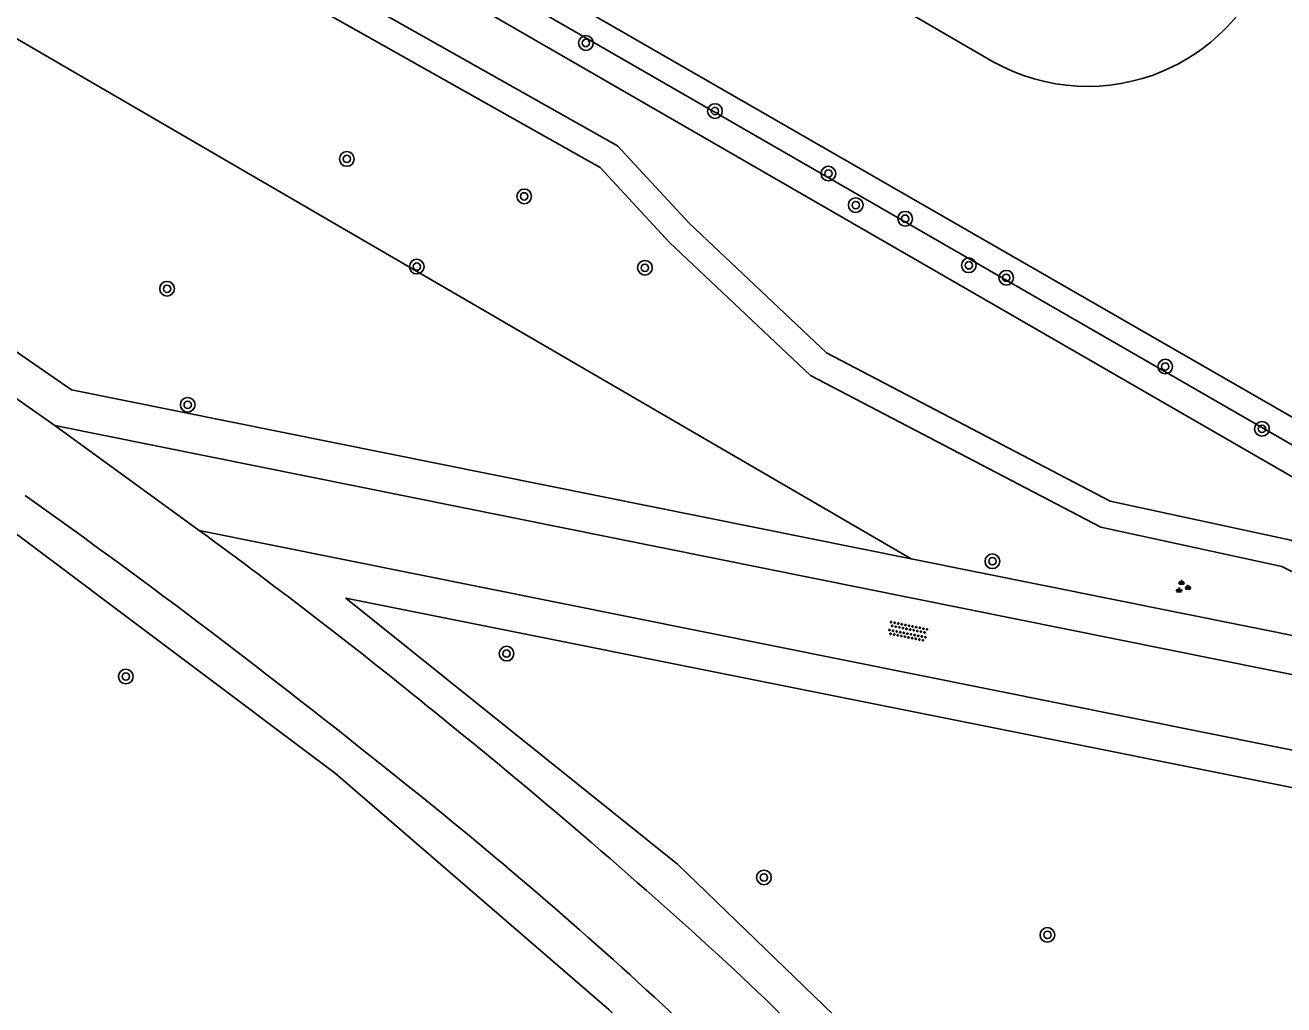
# Model space of a CAD drawing. Extents: x 128000 to 131008, y 398996 to 402500.
# Drawn here: x 128090.4 to 128159, y 399178.4 to 399231.8 of the extents above; entities that cross this region are included whole.
import ezdxf

# ---------------------------------------------------------------- set-up
doc = ezdxf.new("R2010")
doc.units = 0
for name, color, linetype in [('gg-knt-bovenkant onderkant talud', 7, 'Continuous'), ('gg-knt-verharding', 7, 'Continuous'), ('gg-kntw-beschoeiing', 7, 'Continuous'), ('gg-kntw-bovenkant insteek waterloop', 7, 'Continuous'), ('gt-grn-groengrens', 7, 'Continuous'), ('gt-grn-weggrens', 7, 'Continuous'), ('gt-symb-boom', 7, 'Continuous'), ('gt-symb-groenvak', 7, 'Continuous'), ('gt-symb-overige verharding', 7, 'Continuous')]:
    doc.layers.add(name, color=color, linetype=linetype)

# ---------------------------------------------------------------- blocks, each defined once
blk = doc.blocks.new('gt0-BOOM')
at = {"layer": 'gt-symb-boom'}
for radius in [0.4, 0.2]:
    blk.add_circle((0, 0), radius, dxfattribs=at)
blk = doc.blocks.new('gt0-OVH')
at = {"layer": 'gt-symb-overige verharding'}
for points in [[(-0.972, 0.298), (-0.967, 0.308), (-0.965, 0.319), (-0.966, 0.33), (-0.971, 0.34), (-0.978, 0.348), (-0.988, 0.353), (-0.999, 0.355), (-1.01, 0.354), (-1.02, 0.349), (-1.028, 0.342), (-1.033, 0.332), (-1.035, 0.321), (-1.034, 0.31), (-1.029, 0.3), (-1.022, 0.292), (-1.012, 0.287), (-1.001, 0.285), (-0.99, 0.286), (-0.98, 0.291)], [(-0.872, 0.106), (-0.867, 0.116), (-0.865, 0.126), (-0.866, 0.137), (-0.871, 0.147), (-0.878, 0.156), (-0.888, 0.161), (-0.899, 0.163), (-0.91, 0.162), (-0.92, 0.157), (-0.928, 0.15), (-0.933, 0.14), (-0.935, 0.129), (-0.934, 0.118), (-0.929, 0.108), (-0.922, 0.1), (-0.912, 0.095), (-0.901, 0.092), (-0.89, 0.094), (-0.88, 0.098)], [(-0.772, 0.298), (-0.767, 0.308), (-0.765, 0.319), (-0.766, 0.33), (-0.771, 0.34), (-0.778, 0.348), (-0.788, 0.353), (-0.799, 0.355), (-0.81, 0.354), (-0.82, 0.349), (-0.828, 0.342), (-0.833, 0.332), (-0.835, 0.321), (-0.834, 0.31), (-0.829, 0.3), (-0.822, 0.292), (-0.812, 0.287), (-0.801, 0.285), (-0.79, 0.286), (-0.78, 0.291)], [(-0.672, 0.106), (-0.667, 0.116), (-0.665, 0.126), (-0.666, 0.137), (-0.671, 0.147), (-0.678, 0.156), (-0.688, 0.161), (-0.699, 0.163), (-0.71, 0.162), (-0.72, 0.157), (-0.728, 0.15), (-0.733, 0.14), (-0.735, 0.129), (-0.734, 0.118), (-0.729, 0.108), (-0.722, 0.1), (-0.712, 0.095), (-0.701, 0.092), (-0.69, 0.094), (-0.68, 0.098)], [(-0.572, 0.298), (-0.567, 0.308), (-0.565, 0.319), (-0.566, 0.33), (-0.571, 0.34), (-0.578, 0.348), (-0.588, 0.353), (-0.599, 0.355), (-0.61, 0.354), (-0.62, 0.349), (-0.628, 0.342), (-0.633, 0.332), (-0.635, 0.321), (-0.634, 0.31), (-0.629, 0.3), (-0.622, 0.292), (-0.612, 0.287), (-0.601, 0.285), (-0.59, 0.286), (-0.58, 0.291)], [(-0.472, 0.106), (-0.467, 0.116), (-0.465, 0.126), (-0.466, 0.137), (-0.471, 0.147), (-0.478, 0.156), (-0.488, 0.161), (-0.499, 0.163), (-0.51, 0.162), (-0.52, 0.157), (-0.528, 0.15), (-0.533, 0.14), (-0.535, 0.129), (-0.534, 0.118), (-0.529, 0.108), (-0.522, 0.1), (-0.512, 0.095), (-0.501, 0.092), (-0.49, 0.094), (-0.48, 0.098)], [(-0.372, 0.298), (-0.367, 0.308), (-0.365, 0.319), (-0.366, 0.33), (-0.371, 0.34), (-0.378, 0.348), (-0.388, 0.353), (-0.399, 0.355), (-0.41, 0.354), (-0.42, 0.349), (-0.428, 0.342), (-0.433, 0.332), (-0.435, 0.321), (-0.434, 0.31), (-0.429, 0.3), (-0.422, 0.292), (-0.412, 0.287), (-0.401, 0.285), (-0.39, 0.286), (-0.38, 0.291)], [(-0.272, 0.106), (-0.267, 0.116), (-0.265, 0.126), (-0.266, 0.137), (-0.271, 0.147), (-0.278, 0.156), (-0.288, 0.161), (-0.299, 0.163), (-0.31, 0.162), (-0.32, 0.157), (-0.328, 0.15), (-0.333, 0.14), (-0.335, 0.129), (-0.334, 0.118), (-0.329, 0.108), (-0.322, 0.1), (-0.312, 0.095), (-0.301, 0.092), (-0.29, 0.094), (-0.28, 0.098)], [(-0.172, 0.298), (-0.167, 0.308), (-0.165, 0.319), (-0.166, 0.33), (-0.171, 0.34), (-0.178, 0.348), (-0.188, 0.353), (-0.199, 0.355), (-0.21, 0.354), (-0.22, 0.349), (-0.228, 0.342), (-0.233, 0.332), (-0.235, 0.321), (-0.234, 0.31), (-0.229, 0.3), (-0.222, 0.292), (-0.212, 0.287), (-0.201, 0.285), (-0.19, 0.286), (-0.18, 0.291)], [(-0.072, 0.106), (-0.067, 0.116), (-0.065, 0.126), (-0.066, 0.137), (-0.071, 0.147), (-0.078, 0.156), (-0.088, 0.161), (-0.099, 0.163), (-0.11, 0.162), (-0.12, 0.157), (-0.128, 0.15), (-0.133, 0.14), (-0.135, 0.129), (-0.134, 0.118), (-0.129, 0.108), (-0.122, 0.1), (-0.112, 0.095), (-0.101, 0.092), (-0.09, 0.094), (-0.08, 0.098)], [(0.028, 0.298), (0.033, 0.308), (0.035, 0.319), (0.034, 0.33), (0.029, 0.34), (0.022, 0.348), (0.012, 0.353), (0.001, 0.355), (-0.01, 0.354), (-0.02, 0.349), (-0.028, 0.342), (-0.033, 0.332), (-0.035, 0.321), (-0.034, 0.31), (-0.029, 0.3), (-0.022, 0.292), (-0.012, 0.287), (-0.001, 0.285), (0.01, 0.286), (0.02, 0.291)], [(0.128, 0.106), (0.133, 0.116), (0.135, 0.126), (0.134, 0.137), (0.129, 0.147), (0.122, 0.156), (0.112, 0.161), (0.101, 0.163), (0.09, 0.162), (0.08, 0.157), (0.072, 0.15), (0.067, 0.14), (0.065, 0.129), (0.066, 0.118), (0.071, 0.108), (0.078, 0.1), (0.088, 0.095), (0.099, 0.092), (0.11, 0.094), (0.12, 0.098)], [(0.228, 0.298), (0.233, 0.308), (0.235, 0.319), (0.234, 0.33), (0.229, 0.34), (0.222, 0.348), (0.212, 0.353), (0.201, 0.355), (0.19, 0.354), (0.18, 0.349), (0.172, 0.342), (0.167, 0.332), (0.165, 0.321), (0.166, 0.31), (0.171, 0.3), (0.178, 0.292), (0.188, 0.287), (0.199, 0.285), (0.21, 0.286), (0.22, 0.291)], [(0.328, 0.106), (0.333, 0.116), (0.335, 0.126), (0.334, 0.137), (0.329, 0.147), (0.322, 0.156), (0.312, 0.161), (0.301, 0.163), (0.29, 0.162), (0.28, 0.157), (0.272, 0.15), (0.267, 0.14), (0.265, 0.129), (0.266, 0.118), (0.271, 0.108), (0.278, 0.1), (0.288, 0.095), (0.299, 0.092), (0.31, 0.094), (0.32, 0.098)], [(0.428, 0.298), (0.433, 0.308), (0.435, 0.319), (0.434, 0.33), (0.429, 0.34), (0.422, 0.348), (0.412, 0.353), (0.401, 0.355), (0.39, 0.354), (0.38, 0.349), (0.372, 0.342), (0.367, 0.332), (0.365, 0.321), (0.366, 0.31), (0.371, 0.3), (0.378, 0.292), (0.388, 0.287), (0.399, 0.285), (0.41, 0.286), (0.42, 0.291)], [(0.528, 0.106), (0.533, 0.116), (0.535, 0.126), (0.534, 0.137), (0.529, 0.147), (0.522, 0.156), (0.512, 0.161), (0.501, 0.163), (0.49, 0.162), (0.48, 0.157), (0.472, 0.15), (0.467, 0.14), (0.465, 0.129), (0.466, 0.118), (0.471, 0.108), (0.478, 0.1), (0.488, 0.095), (0.499, 0.092), (0.51, 0.094), (0.52, 0.098)], [(0.628, 0.298), (0.633, 0.308), (0.635, 0.319), (0.634, 0.33), (0.629, 0.34), (0.622, 0.348), (0.612, 0.353), (0.601, 0.355), (0.59, 0.354), (0.58, 0.349), (0.572, 0.342), (0.567, 0.332), (0.565, 0.321), (0.566, 0.31), (0.571, 0.3), (0.578, 0.292), (0.588, 0.287), (0.599, 0.285), (0.61, 0.286), (0.62, 0.291)], [(0.728, 0.106), (0.733, 0.116), (0.735, 0.126), (0.734, 0.137), (0.729, 0.147), (0.722, 0.156), (0.712, 0.161), (0.701, 0.163), (0.69, 0.162), (0.68, 0.157), (0.672, 0.15), (0.667, 0.14), (0.665, 0.129), (0.666, 0.118), (0.671, 0.108), (0.678, 0.1), (0.688, 0.095), (0.699, 0.092), (0.71, 0.094), (0.72, 0.098)], [(0.828, 0.298), (0.833, 0.308), (0.835, 0.319), (0.834, 0.33), (0.829, 0.34), (0.822, 0.348), (0.812, 0.353), (0.801, 0.355), (0.79, 0.354), (0.78, 0.349), (0.772, 0.342), (0.767, 0.332), (0.765, 0.321), (0.766, 0.31), (0.771, 0.3), (0.778, 0.292), (0.788, 0.287), (0.799, 0.285), (0.81, 0.286), (0.82, 0.291)], [(0.928, 0.106), (0.933, 0.116), (0.935, 0.126), (0.934, 0.137), (0.929, 0.147), (0.922, 0.156), (0.912, 0.161), (0.901, 0.163), (0.89, 0.162), (0.88, 0.157), (0.872, 0.15), (0.867, 0.14), (0.865, 0.129), (0.866, 0.118), (0.871, 0.108), (0.878, 0.1), (0.888, 0.095), (0.899, 0.092), (0.91, 0.094), (0.92, 0.098)], [(1.028, 0.298), (1.033, 0.308), (1.035, 0.319), (1.034, 0.33), (1.029, 0.34), (1.022, 0.348), (1.012, 0.353), (1.001, 0.355), (0.99, 0.354), (0.98, 0.349), (0.972, 0.342), (0.967, 0.332), (0.965, 0.321), (0.966, 0.31), (0.971, 0.3), (0.978, 0.292), (0.988, 0.287), (0.999, 0.285), (1.01, 0.286), (1.02, 0.291)], [(-0.972, -0.142), (-0.967, -0.132), (-0.965, -0.121), (-0.966, -0.11), (-0.971, -0.1), (-0.978, -0.092), (-0.988, -0.087), (-0.999, -0.085), (-1.01, -0.086), (-1.02, -0.091), (-1.028, -0.098), (-1.033, -0.108), (-1.035, -0.119), (-1.034, -0.13), (-1.029, -0.14), (-1.022, -0.148), (-1.012, -0.153), (-1.001, -0.155), (-0.99, -0.154), (-0.98, -0.149)], [(-0.872, -0.334), (-0.867, -0.324), (-0.865, -0.314), (-0.866, -0.303), (-0.871, -0.293), (-0.878, -0.284), (-0.888, -0.279), (-0.899, -0.277), (-0.91, -0.278), (-0.92, -0.283), (-0.928, -0.29), (-0.933, -0.3), (-0.935, -0.311), (-0.934, -0.322), (-0.929, -0.332), (-0.922, -0.34), (-0.912, -0.345), (-0.901, -0.348), (-0.89, -0.346), (-0.88, -0.342)], [(-0.772, -0.142), (-0.767, -0.132), (-0.765, -0.121), (-0.766, -0.11), (-0.771, -0.1), (-0.778, -0.092), (-0.788, -0.087), (-0.799, -0.085), (-0.81, -0.086), (-0.82, -0.091), (-0.828, -0.098), (-0.833, -0.108), (-0.835, -0.119), (-0.834, -0.13), (-0.829, -0.14), (-0.822, -0.148), (-0.812, -0.153), (-0.801, -0.155), (-0.79, -0.154), (-0.78, -0.149)], [(-0.672, -0.334), (-0.667, -0.324), (-0.665, -0.314), (-0.666, -0.303), (-0.671, -0.293), (-0.678, -0.284), (-0.688, -0.279), (-0.699, -0.277), (-0.71, -0.278), (-0.72, -0.283), (-0.728, -0.29), (-0.733, -0.3), (-0.735, -0.311), (-0.734, -0.322), (-0.729, -0.332), (-0.722, -0.34), (-0.712, -0.345), (-0.701, -0.348), (-0.69, -0.346), (-0.68, -0.342)], [(-0.572, -0.142), (-0.567, -0.132), (-0.565, -0.121), (-0.566, -0.11), (-0.571, -0.1), (-0.578, -0.092), (-0.588, -0.087), (-0.599, -0.085), (-0.61, -0.086), (-0.62, -0.091), (-0.628, -0.098), (-0.633, -0.108), (-0.635, -0.119), (-0.634, -0.13), (-0.629, -0.14), (-0.622, -0.148), (-0.612, -0.153), (-0.601, -0.155), (-0.59, -0.154), (-0.58, -0.149)], [(-0.472, -0.334), (-0.467, -0.324), (-0.465, -0.314), (-0.466, -0.303), (-0.471, -0.293), (-0.478, -0.284), (-0.488, -0.279), (-0.499, -0.277), (-0.51, -0.278), (-0.52, -0.283), (-0.528, -0.29), (-0.533, -0.3), (-0.535, -0.311), (-0.534, -0.322), (-0.529, -0.332), (-0.522, -0.34), (-0.512, -0.345), (-0.501, -0.348), (-0.49, -0.346), (-0.48, -0.342)], [(-0.372, -0.142), (-0.367, -0.132), (-0.365, -0.121), (-0.366, -0.11), (-0.371, -0.1), (-0.378, -0.092), (-0.388, -0.087), (-0.399, -0.085), (-0.41, -0.086), (-0.42, -0.091), (-0.428, -0.098), (-0.433, -0.108), (-0.435, -0.119), (-0.434, -0.13), (-0.429, -0.14), (-0.422, -0.148), (-0.412, -0.153), (-0.401, -0.155), (-0.39, -0.154), (-0.38, -0.149)], [(-0.272, -0.334), (-0.267, -0.324), (-0.265, -0.314), (-0.266, -0.303), (-0.271, -0.293), (-0.278, -0.284), (-0.288, -0.279), (-0.299, -0.277), (-0.31, -0.278), (-0.32, -0.283), (-0.328, -0.29), (-0.333, -0.3), (-0.335, -0.311), (-0.334, -0.322), (-0.329, -0.332), (-0.322, -0.34), (-0.312, -0.345), (-0.301, -0.348), (-0.29, -0.346), (-0.28, -0.342)], [(-0.172, -0.142), (-0.167, -0.132), (-0.165, -0.121), (-0.166, -0.11), (-0.171, -0.1), (-0.178, -0.092), (-0.188, -0.087), (-0.199, -0.085), (-0.21, -0.086), (-0.22, -0.091), (-0.228, -0.098), (-0.233, -0.108), (-0.235, -0.119), (-0.234, -0.13), (-0.229, -0.14), (-0.222, -0.148), (-0.212, -0.153), (-0.201, -0.155), (-0.19, -0.154), (-0.18, -0.149)], [(-0.072, -0.334), (-0.067, -0.324), (-0.065, -0.314), (-0.066, -0.303), (-0.071, -0.293), (-0.078, -0.284), (-0.088, -0.279), (-0.099, -0.277), (-0.11, -0.278), (-0.12, -0.283), (-0.128, -0.29), (-0.133, -0.3), (-0.135, -0.311), (-0.134, -0.322), (-0.129, -0.332), (-0.122, -0.34), (-0.112, -0.345), (-0.101, -0.348), (-0.09, -0.346), (-0.08, -0.342)], [(0.028, -0.142), (0.033, -0.132), (0.035, -0.121), (0.034, -0.11), (0.029, -0.1), (0.022, -0.092), (0.012, -0.087), (0.001, -0.085), (-0.01, -0.086), (-0.02, -0.091), (-0.028, -0.098), (-0.033, -0.108), (-0.035, -0.119), (-0.034, -0.13), (-0.029, -0.14), (-0.022, -0.148), (-0.012, -0.153), (-0.001, -0.155), (0.01, -0.154), (0.02, -0.149)], [(0.128, -0.334), (0.133, -0.324), (0.135, -0.314), (0.134, -0.303), (0.129, -0.293), (0.122, -0.284), (0.112, -0.279), (0.101, -0.277), (0.09, -0.278), (0.08, -0.283), (0.072, -0.29), (0.067, -0.3), (0.065, -0.311), (0.066, -0.322), (0.071, -0.332), (0.078, -0.34), (0.088, -0.345), (0.099, -0.348), (0.11, -0.346), (0.12, -0.342)], [(0.228, -0.142), (0.233, -0.132), (0.235, -0.121), (0.234, -0.11), (0.229, -0.1), (0.222, -0.092), (0.212, -0.087), (0.201, -0.085), (0.19, -0.086), (0.18, -0.091), (0.172, -0.098), (0.167, -0.108), (0.165, -0.119), (0.166, -0.13), (0.171, -0.14), (0.178, -0.148), (0.188, -0.153), (0.199, -0.155), (0.21, -0.154), (0.22, -0.149)], [(0.328, -0.334), (0.333, -0.324), (0.335, -0.314), (0.334, -0.303), (0.329, -0.293), (0.322, -0.284), (0.312, -0.279), (0.301, -0.277), (0.29, -0.278), (0.28, -0.283), (0.272, -0.29), (0.267, -0.3), (0.265, -0.311), (0.266, -0.322), (0.271, -0.332), (0.278, -0.34), (0.288, -0.345), (0.299, -0.348), (0.31, -0.346), (0.32, -0.342)], [(0.428, -0.142), (0.433, -0.132), (0.435, -0.121), (0.434, -0.11), (0.429, -0.1), (0.422, -0.092), (0.412, -0.087), (0.401, -0.085), (0.39, -0.086), (0.38, -0.091), (0.372, -0.098), (0.367, -0.108), (0.365, -0.119), (0.366, -0.13), (0.371, -0.14), (0.378, -0.148), (0.388, -0.153), (0.399, -0.155), (0.41, -0.154), (0.42, -0.149)], [(0.528, -0.334), (0.533, -0.324), (0.535, -0.314), (0.534, -0.303), (0.529, -0.293), (0.522, -0.284), (0.512, -0.279), (0.501, -0.277), (0.49, -0.278), (0.48, -0.283), (0.472, -0.29), (0.467, -0.3), (0.465, -0.311), (0.466, -0.322), (0.471, -0.332), (0.478, -0.34), (0.488, -0.345), (0.499, -0.348), (0.51, -0.346), (0.52, -0.342)], [(0.628, -0.142), (0.633, -0.132), (0.635, -0.121), (0.634, -0.11), (0.629, -0.1), (0.622, -0.092), (0.612, -0.087), (0.601, -0.085), (0.59, -0.086), (0.58, -0.091), (0.572, -0.098), (0.567, -0.108), (0.565, -0.119), (0.566, -0.13), (0.571, -0.14), (0.578, -0.148), (0.588, -0.153), (0.599, -0.155), (0.61, -0.154), (0.62, -0.149)], [(0.728, -0.334), (0.733, -0.324), (0.735, -0.314), (0.734, -0.303), (0.729, -0.293), (0.722, -0.284), (0.712, -0.279), (0.701, -0.277), (0.69, -0.278), (0.68, -0.283), (0.672, -0.29), (0.667, -0.3), (0.665, -0.311), (0.666, -0.322), (0.671, -0.332), (0.678, -0.34), (0.688, -0.345), (0.699, -0.348), (0.71, -0.346), (0.72, -0.342)], [(0.828, -0.142), (0.833, -0.132), (0.835, -0.121), (0.834, -0.11), (0.829, -0.1), (0.822, -0.092), (0.812, -0.087), (0.801, -0.085), (0.79, -0.086), (0.78, -0.091), (0.772, -0.098), (0.767, -0.108), (0.765, -0.119), (0.766, -0.13), (0.771, -0.14), (0.778, -0.148), (0.788, -0.153), (0.799, -0.155), (0.81, -0.154), (0.82, -0.149)], [(0.928, -0.334), (0.933, -0.324), (0.935, -0.314), (0.934, -0.303), (0.929, -0.293), (0.922, -0.284), (0.912, -0.279), (0.901, -0.277), (0.89, -0.278), (0.88, -0.283), (0.872, -0.29), (0.867, -0.3), (0.865, -0.311), (0.866, -0.322), (0.871, -0.332), (0.878, -0.34), (0.888, -0.345), (0.899, -0.348), (0.91, -0.346), (0.92, -0.342)], [(1.028, -0.142), (1.033, -0.132), (1.035, -0.121), (1.034, -0.11), (1.029, -0.1), (1.022, -0.092), (1.012, -0.087), (1.001, -0.085), (0.99, -0.086), (0.98, -0.091), (0.972, -0.098), (0.967, -0.108), (0.965, -0.119), (0.966, -0.13), (0.971, -0.14), (0.978, -0.148), (0.988, -0.153), (0.999, -0.155), (1.01, -0.154), (1.02, -0.149)]]:
    blk.add_lwpolyline(points, close=True, dxfattribs=at)
blk = doc.blocks.new('gt0-GRVAK')
at = {"layer": 'gt-symb-groenvak'}
for p, q in [((-0.11, 0.189), (-0.228, 0.24)), ((-0.182, 0.153), (0.088, 0.153)), ((-0.091, 0.211), (-0.156, 0.322)), ((-0.047, 0.214), (-0.047, 0.393)), ((-0.004, 0.211), (0.061, 0.322)), ((0.015, 0.189), (0.133, 0.24)), ((0.262, -0.052), (0.197, 0.059)), ((0.305, -0.049), (0.305, 0.13)), ((0.349, -0.052), (0.414, 0.059)), ((-0.245, -0.228), (-0.363, -0.177)), ((-0.318, -0.264), (-0.047, -0.264)), ((-0.226, -0.206), (-0.291, -0.095)), ((-0.183, -0.203), (-0.183, -0.024)), ((-0.139, -0.206), (-0.074, -0.095)), ((-0.12, -0.228), (-0.002, -0.177)), ((0.243, -0.074), (0.125, -0.023)), ((0.17, -0.11), (0.441, -0.11)), ((0.368, -0.074), (0.486, -0.023))]:
    blk.add_line(p, q, dxfattribs=at)

msp = doc.modelspace()

# ---------------------------------------------------------------- linework, layer by layer
at = {"layer": 'gg-knt-bovenkant onderkant talud'}
msp.add_line((128056.572, 399268.252), (128160.262, 399208.444), dxfattribs=at)
at = {"layer": 'gg-knt-verharding'}
msp.add_line((128058.971, 399232.909), (128092.031, 399209.959), dxfattribs=at)
for points in [[(128092.031, 399209.959), (128169.192, 399194.421), (128172.242, 399187.749)], [(128099.894, 399204.227), (128166.356, 399190.868), (128169.899, 399183.218)]]:
    msp.add_lwpolyline(points, dxfattribs=at)
for centre, radius, start, end in [((127847.683, 398864.807), 418.829, 51.16213, 54.58291), ((127918.469, 398955.639), 307.752, 50.86643, 53.87712), ((127905.987, 398937.45), 329.743, 47.52001, 51.17881), ((127951.166, 398989.962), 256.456, 47.27684, 51.63528), ((128002.983, 399045.542), 184.525, 41.4574, 47.06613), ((127995.757, 399039.261), 189.987, 41.63527, 47.06905)]:
    msp.add_arc(centre, radius, start, end, dxfattribs=at)
at = {"layer": 'gg-kntw-beschoeiing'}
for p, q in [((128057.219, 399269.29), (128163.607, 399208.016)), ((128128.915, 399238.067), (128143.179, 399229.788))]:
    msp.add_line(p, q, dxfattribs=at)
msp.add_arc((128148.333, 399238.97), 10.53, 240.69305, 345.4913, dxfattribs=at)
at = {"layer": 'gg-kntw-bovenkant insteek waterloop'}
msp.add_arc((128099.116, 399183.961), 11.954, 178.15668, 273.18534, dxfattribs=at)
at = {"layer": 'gt-grn-groengrens'}
for p, q in [((128138.708, 399202.689), (128048.416, 399255.174)), ((128171.403, 399196.108), (128138.708, 399202.689))]:
    msp.add_line(p, q, dxfattribs=at)
for points in [[(128167.748, 399199.584), (128159.414, 399203.694), (128149.564, 399205.823), (128134.089, 399213.917), (128126.601, 399220.989), (128122.699, 399225.206), (128093.477, 399241.685), (128080.391, 399250.151), (128071.404, 399253.201), (128061.928, 399257.489), (128053.915, 399261.167), (128057.07, 399266.233), (128159.519, 399207.141)], [(128051.744, 399260.514), (128061.306, 399256.124), (128070.852, 399251.804), (128079.733, 399248.791), (128092.701, 399240.401), (128121.758, 399224.014), (128125.535, 399219.933), (128133.21, 399212.684), (128149.048, 399204.4), (128158.917, 399202.267), (128171.403, 399196.108)], [(128045.231, 399244.844), (128092.938, 399211.901), (128138.708, 399202.689)], [(128189.953, 399080.769), (128172.871, 399111.135), (128163.624, 399127.836), (128151.215, 399146.515), (128138.099, 399162.075), (128122.249, 399178.1), (128107.319, 399190.978), (128089.547, 399204.325), (128078.868, 399206.22), (128036.471, 399215.013), (128036.9, 399214.473), (128058.237, 399200.572)], [(128169.899, 399183.218), (128167.845, 399182.623), (128167.794, 399183.118), (128165.276, 399189.047), (128107.893, 399200.542), (128125.975, 399186.031), (128137.119, 399175.25), (128146.53, 399164.763), (128159.698, 399148.453), (128162.93, 399144.063), (128193.515, 399091.39)]]:
    msp.add_lwpolyline(points, dxfattribs=at)
at = {"layer": 'gt-grn-weggrens'}
msp.add_line((128092.031, 399209.959), (128099.894, 399204.227), dxfattribs=at)

# ---------------------------------------------------------------- block references
at = {"layer": 'gt-symb-boom'}
for p in [(128120.975, 399230.806), (128128.009, 399227.098), (128107.941, 399224.484), (128134.195, 399223.687), (128117.612, 399222.444), (128135.685, 399221.968), (128138.379, 399221.228), (128111.754, 399218.612), (128124.191, 399218.549), (128141.847, 399218.686), (128143.888, 399218.008), (128098.142, 399217.408), (128152.556, 399213.166), (128099.265, 399211.081), (128157.831, 399209.769), (128143.136, 399202.55), (128116.647, 399197.514), (128095.893, 399196.265), (128130.679, 399185.31), (128146.135, 399182.179)]:
    msp.add_blockref('gt0-BOOM', p, dxfattribs=at)
at = {"layer": 'gt-symb-groenvak'}
msp.add_blockref('gt0-GRVAK', (128153.493, 399201.142), dxfattribs=at)
at = {"layer": 'gt-symb-overige verharding', "rotation": -11.366137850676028}
msp.add_blockref('gt0-OVH', (128138.526, 399198.722), dxfattribs=at)

doc.saveas('drawing.dxf')
